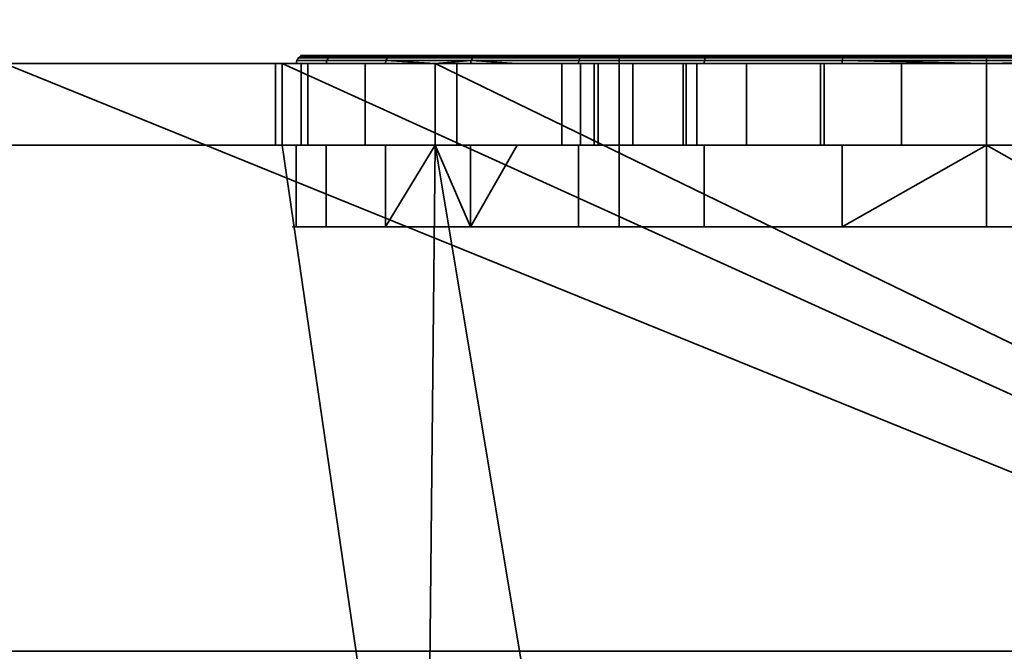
# Model space of a CAD drawing. Header units: millimetres. Extents: x -590 to 3690, y -120 to 127.
# Tile 615 of 656: x 2544.16 to 2556.22, y -31.2 to -23.46. Entities that reach past the tile are written whole.
import ezdxf

# ---------------------------------------------------------------- set-up
doc = ezdxf.new("R2010")
doc.units = ezdxf.units.MM
doc.layers.add('151', color=7, linetype='Continuous', true_color=0xffffff)

# ---------------------------------------------------------------- blocks, each defined once
blk = doc.blocks.new('UG_SURFACE_003')
at = {"layer": '151', "color": 252, "linetype": 'Continuous', "lineweight": 35}
for points in [[(3690, -31.2, 2203), (3690, 108.2, 2203), (2310, 108.2, 2203), (2310, -31.2, 2203)], [(2460, -31.2, 2053), (2460, 108.2, 2053), (3540, 108.2, 2053), (3540, -31.2, 2053)], [(3690, -31.2, 2203), (2310, -31.2, 2203), (2460, -31.2, 2053), (3540, -31.2, 2053)]]:
    blk.add_3dface(points, dxfattribs=at)
blk = doc.blocks.new('UG_SURFACE_154')
at = {"layer": '151', "color": 252, "linetype": 'Continuous', "lineweight": 35}
for points in [[(2548.639, -24, 1099.75), (2547.547, -24, 1103.112), (2547.554, -23.962, 1103.112), (2548.645, -23.962, 1099.754)], [(2547.547, -24, 1103.112), (2547.916, -24, 1106.627), (2547.923, -23.962, 1106.624), (2547.554, -23.962, 1103.112)], [(2548.645, -23.962, 1099.754), (2547.554, -23.962, 1103.112), (2547.576, -23.929, 1103.115), (2548.664, -23.929, 1099.765)], [(2547.554, -23.962, 1103.112), (2547.923, -23.962, 1106.624), (2547.944, -23.929, 1106.618), (2547.576, -23.929, 1103.115)], [(2548.664, -23.929, 1099.765), (2547.576, -23.929, 1103.115), (2547.608, -23.908, 1103.118), (2548.692, -23.908, 1099.781)], [(2547.576, -23.929, 1103.115), (2547.944, -23.929, 1106.618), (2547.975, -23.908, 1106.608), (2547.608, -23.908, 1103.118)], [(2548.692, -23.908, 1099.781), (2547.608, -23.908, 1103.118), (2547.646, -23.9, 1103.122), (2548.725, -23.9, 1099.8)], [(2547.608, -23.908, 1103.118), (2547.975, -23.908, 1106.608), (2548.011, -23.9, 1106.596), (2547.646, -23.9, 1103.122)], [(2551.5, -23.9, 1099.5), (2548.725, -23.9, 1099.8), (2547.646, -23.9, 1103.122), (2548.011, -23.9, 1106.596)], [(2549.689, -23.962, 1109.683), (2547.923, -23.962, 1106.624), (2547.916, -24, 1106.627), (2549.25, -24, 1108.937)], [(2547.923, -23.962, 1106.624), (2549.689, -23.962, 1109.683), (2549.705, -23.929, 1109.668), (2547.944, -23.929, 1106.618)], [(2547.944, -23.929, 1106.618), (2549.705, -23.929, 1109.668), (2549.729, -23.908, 1109.646), (2547.975, -23.908, 1106.608)], [(2547.975, -23.908, 1106.608), (2549.729, -23.908, 1109.646), (2549.757, -23.9, 1109.621), (2548.011, -23.9, 1106.596)], [(2548.011, -23.9, 1106.596), (2549.757, -23.9, 1109.621), (2551.5, -23.9, 1108.5), (2551.5, -23.9, 1099.5)], [(2549.25, -24, 1099.071), (2548.639, -24, 1099.75), (2548.645, -23.962, 1099.754)], [(2551.008, -23.962, 1097.129), (2548.645, -23.962, 1099.754), (2548.664, -23.929, 1099.765), (2551.021, -23.929, 1097.147)], [(2548.645, -23.962, 1099.754), (2551.008, -23.962, 1097.129), (2551.004, -24, 1097.123), (2549.25, -24, 1099.071)], [(2551.021, -23.929, 1097.147), (2548.664, -23.929, 1099.765), (2548.692, -23.908, 1099.781), (2551.04, -23.908, 1097.173)], [(2551.04, -23.908, 1097.173), (2548.692, -23.908, 1099.781), (2548.725, -23.9, 1099.8), (2551.063, -23.9, 1097.204)], [(2551.5, -23.9, 1099.5), (2551.063, -23.9, 1097.204), (2548.725, -23.9, 1099.8)], [(2549.25, -24, 1108.937), (2549.683, -24, 1109.688), (2549.689, -23.962, 1109.683)], [(2549.689, -23.962, 1109.683), (2549.683, -24, 1109.688), (2550.251, -24, 1110.1)], [(2549.689, -23.962, 1109.683), (2552.546, -23.962, 1111.758), (2552.555, -23.929, 1111.738), (2549.705, -23.929, 1109.668)], [(2550.251, -24, 1110.1), (2552.543, -24, 1111.765), (2552.546, -23.962, 1111.758), (2549.689, -23.962, 1109.683)], [(2549.705, -23.929, 1109.668), (2552.555, -23.929, 1111.738), (2552.568, -23.908, 1111.709), (2549.729, -23.908, 1109.646)], [(2549.729, -23.908, 1109.646), (2552.568, -23.908, 1111.709), (2552.583, -23.9, 1111.674), (2549.757, -23.9, 1109.621)], [(2551.5, -23.9, 1108.5), (2549.757, -23.9, 1109.621), (2552.583, -23.9, 1111.674), (2556, -23.9, 1112.4)], [(2554.233, -24, 1095.686), (2551.004, -24, 1097.123), (2551.008, -23.962, 1097.129), (2554.234, -23.962, 1095.693)], [(2554.234, -23.962, 1095.693), (2551.008, -23.962, 1097.129), (2551.021, -23.929, 1097.147), (2554.239, -23.929, 1095.714)], [(2554.239, -23.929, 1095.714), (2551.021, -23.929, 1097.147), (2551.04, -23.908, 1097.173), (2554.245, -23.908, 1095.746)], [(2554.245, -23.908, 1095.746), (2551.04, -23.908, 1097.173), (2551.063, -23.9, 1097.204), (2554.254, -23.9, 1095.784)], [(2557.746, -23.9, 1095.784), (2554.254, -23.9, 1095.784), (2551.063, -23.9, 1097.204), (2551.5, -23.9, 1099.5)], [(2551.5, -23.9, 1099.5), (2560.5, -23.9, 1099.5), (2560.937, -23.9, 1097.204), (2557.746, -23.9, 1095.784)], [(2560.5, -23.9, 1108.5), (2551.5, -23.9, 1108.5), (2556, -23.9, 1112.4), (2559.417, -23.9, 1111.674)], [(2551.5, -26, 1099.5), (2560.5, -26, 1099.5), (2560.5, -23.9, 1099.5), (2551.5, -23.9, 1099.5)], [(2551.5, -26, 1108.5), (2551.5, -26, 1099.5), (2551.5, -23.9, 1099.5), (2551.5, -23.9, 1108.5)], [(2560.5, -26, 1108.5), (2551.5, -26, 1108.5), (2551.5, -23.9, 1108.5), (2560.5, -23.9, 1108.5)], [(2552.543, -24, 1111.765), (2556, -24, 1112.5), (2556, -23.962, 1112.492), (2552.546, -23.962, 1111.758)], [(2552.546, -23.962, 1111.758), (2556, -23.962, 1112.492), (2556, -23.929, 1112.471), (2552.555, -23.929, 1111.738)], [(2552.555, -23.929, 1111.738), (2556, -23.929, 1112.471), (2556, -23.908, 1112.438), (2552.568, -23.908, 1111.709)], [(2552.568, -23.908, 1111.709), (2556, -23.908, 1112.438), (2556, -23.9, 1112.4), (2552.583, -23.9, 1111.674)], [(2556, -24, 1095.5), (2554.233, -24, 1095.686), (2554.234, -23.962, 1095.693)], [(2557.766, -23.962, 1095.693), (2554.234, -23.962, 1095.693), (2554.239, -23.929, 1095.714), (2557.761, -23.929, 1095.714)], [(2556, -24, 1095.5), (2554.234, -23.962, 1095.693), (2557.766, -23.962, 1095.693)], [(2557.761, -23.929, 1095.714), (2554.239, -23.929, 1095.714), (2554.245, -23.908, 1095.746), (2557.755, -23.908, 1095.746)], [(2557.755, -23.908, 1095.746), (2554.245, -23.908, 1095.746), (2554.254, -23.9, 1095.784), (2557.746, -23.9, 1095.784)], [(2556, -23.908, 1112.438), (2559.432, -23.908, 1111.709), (2559.417, -23.9, 1111.674), (2556, -23.9, 1112.4)], [(2556, -23.929, 1112.471), (2559.445, -23.929, 1111.738), (2559.432, -23.908, 1111.709), (2556, -23.908, 1112.438)], [(2556, -23.962, 1112.492), (2559.454, -23.962, 1111.758), (2559.445, -23.929, 1111.738), (2556, -23.929, 1112.471)], [(2557.766, -23.962, 1095.693), (2557.767, -24, 1095.686), (2556, -24, 1095.5)], [(2556, -24, 1112.5), (2559.457, -24, 1111.765), (2559.454, -23.962, 1111.758), (2556, -23.962, 1112.492)], [(2543.975, -24, 1167.5), (2494, -24, 1167.5), (2494, -37, 1167.5), (2576, -37, 1167.5)], [(2576, -37, 1002.5), (2494, -37, 1002.5), (2494, -24, 1002.5), (2543.975, -24, 1002.5)], [(2576, -37, 1167.5), (2547.375, -24, 1167.5), (2543.975, -24, 1167.5)], [(2576, -37, 1002.5), (2543.975, -24, 1002.5), (2547.375, -24, 1002.5)], [(2543.975, -24, 1033.975), (2547.293, -24, 1031.132), (2547.375, -24, 1030.875)], [(2543.975, -24, 1033.975), (2547.375, -24, 1033.975), (2547.375, -24, 1031.877), (2547.293, -24, 1031.132)], [(2547.375, -24, 1030.875), (2547.375, -24, 1013.575), (2543.975, -24, 1013.575), (2543.975, -24, 1033.975)], [(2543.975, -24, 1002.5), (2543.975, -24, 1013.575), (2547.375, -24, 1013.575), (2547.375, -24, 1002.5)], [(2543.975, -24, 1033.975), (2543.975, -24, 1058.875), (2547.375, -24, 1058.875), (2547.375, -24, 1033.975)], [(2543.975, -24, 1058.875), (2543.975, -24, 1091.25), (2547.375, -24, 1091.25), (2547.375, -24, 1058.875)], [(2543.975, -24, 1091.25), (2543.975, -24, 1110.1), (2547.375, -24, 1110.1), (2547.375, -24, 1091.25)], [(2543.975, -24, 1110.1), (2543.975, -24, 1128.75), (2547.375, -24, 1128.75), (2547.375, -24, 1110.1)], [(2543.975, -24, 1128.75), (2543.975, -24, 1167.5), (2547.375, -24, 1167.5), (2547.375, -24, 1128.75)], [(2547.375, -24, 1030.875), (2547.293, -24, 1031.132), (2547.293, -25, 1031.132), (2547.375, -25, 1030.875)], [(2547.375, -25, 1031.877), (2547.293, -25, 1031.132), (2547.293, -24, 1031.132), (2547.375, -24, 1031.877)], [(2576, -37, 1167.5), (2549.25, -24, 1167.5), (2547.375, -24, 1167.5)], [(2576, -37, 1002.5), (2547.375, -24, 1002.5), (2549.25, -24, 1002.5)], [(2547.375, -24, 1110.1), (2547.916, -24, 1106.627), (2547.547, -24, 1103.112)], [(2547.375, -24, 1091.25), (2547.547, -24, 1103.112), (2548.639, -24, 1099.75)], [(2547.375, -24, 1110.1), (2549.25, -24, 1110.1), (2549.25, -24, 1108.937), (2547.916, -24, 1106.627)], [(2547.547, -24, 1103.112), (2547.375, -24, 1091.25), (2547.375, -24, 1110.1)], [(2547.375, -24, 1058.875), (2549.25, -24, 1058.875), (2549.25, -24, 1037.42), (2547.689, -24, 1034.737)], [(2547.375, -24, 1013.575), (2547.375, -24, 1030.875), (2548.393, -24, 1027.676)], [(2548.393, -24, 1027.676), (2549.25, -24, 1026.71), (2549.25, -24, 1013.575), (2547.375, -24, 1013.575)], [(2547.375, -24, 1031.877), (2547.375, -24, 1033.975), (2547.606, -24, 1033.975)], [(2547.689, -24, 1034.737), (2547.606, -24, 1033.975), (2547.375, -24, 1033.975), (2547.375, -24, 1058.875)], [(2548.639, -24, 1099.75), (2549.25, -24, 1099.071), (2549.25, -24, 1091.25), (2547.375, -24, 1091.25)], [(2547.375, -24, 1002.5), (2547.375, -24, 1013.575), (2549.25, -24, 1013.575), (2549.25, -24, 1002.5)], [(2547.375, -24, 1058.875), (2547.375, -24, 1091.25), (2549.25, -24, 1091.25), (2549.25, -24, 1058.875)], [(2547.375, -24, 1110.1), (2547.375, -24, 1128.75), (2549.25, -24, 1128.75), (2549.25, -24, 1110.1)], [(2547.375, -24, 1128.75), (2547.375, -24, 1167.5), (2549.25, -24, 1167.5), (2549.25, -24, 1128.75)], [(2547.375, -24, 1031.877), (2547.606, -24, 1033.975), (2547.606, -25, 1033.975), (2547.375, -25, 1031.877)], [(2547.375, -25, 1030.875), (2548.393, -25, 1027.676), (2548.393, -24, 1027.676), (2547.375, -24, 1030.875)], [(2547.606, -24, 1033.975), (2547.689, -24, 1034.737), (2547.689, -25, 1034.737), (2547.606, -25, 1033.975)], [(2549.25, -25, 1037.42), (2547.689, -25, 1034.737), (2547.689, -24, 1034.737), (2549.25, -24, 1037.42)], [(2549.25, -24, 1026.71), (2548.393, -24, 1027.676), (2548.393, -25, 1027.676), (2549.25, -25, 1026.71)], [(2576, -37, 1167.5), (2562.75, -24, 1167.5), (2549.25, -24, 1167.5)], [(2576, -37, 1002.5), (2549.25, -24, 1002.5), (2562.75, -24, 1002.5)], [(2562.75, -24, 1128.75), (2549.25, -24, 1128.75), (2556, -24, 1145), (2558.034, -24, 1145.432)], [(2549.25, -24, 1128.75), (2552.284, -24, 1146.654), (2553.966, -24, 1145.432)], [(2549.25, -24, 1128.75), (2549.25, -24, 1167.5), (2551.027, -24, 1150.523)], [(2553.966, -24, 1145.432), (2556, -24, 1145), (2549.25, -24, 1128.75)], [(2551.027, -24, 1150.523), (2551.245, -24, 1148.455), (2549.25, -24, 1128.75)], [(2549.25, -24, 1167.5), (2553.061, -24, 1154.045), (2551.67, -24, 1152.5)], [(2551.67, -24, 1152.5), (2551.027, -24, 1150.523), (2549.25, -24, 1167.5)], [(2551.245, -24, 1148.455), (2552.284, -24, 1146.654), (2549.25, -24, 1128.75)], [(2549.25, -24, 1167.5), (2562.75, -24, 1167.5), (2557.039, -24, 1154.891), (2554.96, -24, 1154.891)], [(2554.96, -24, 1154.891), (2553.061, -24, 1154.045), (2549.25, -24, 1167.5)], [(2562.75, -24, 1058.875), (2549.25, -24, 1058.875), (2556, -24, 1077), (2558.034, -24, 1077.432)], [(2549.25, -24, 1058.875), (2552.284, -24, 1078.654), (2553.966, -24, 1077.432)], [(2553.966, -24, 1077.432), (2556, -24, 1077), (2549.25, -24, 1058.875)], [(2549.25, -24, 1058.875), (2549.25, -24, 1091.25), (2551.027, -24, 1082.523), (2551.245, -24, 1080.455)], [(2549.25, -24, 1091.25), (2553.061, -24, 1086.045), (2551.67, -24, 1084.5)], [(2551.67, -24, 1084.5), (2551.027, -24, 1082.523), (2549.25, -24, 1091.25)], [(2551.245, -24, 1080.455), (2552.284, -24, 1078.654), (2549.25, -24, 1058.875)], [(2549.25, -24, 1091.25), (2562.75, -24, 1091.25), (2557.039, -24, 1086.891), (2554.96, -24, 1086.891)], [(2554.96, -24, 1086.891), (2553.061, -24, 1086.045), (2549.25, -24, 1091.25)], [(2549.25, -24, 1128.75), (2562.75, -24, 1128.75), (2556, -24, 1112.5), (2552.543, -24, 1111.765)], [(2549.25, -24, 1110.1), (2550.251, -24, 1110.1), (2549.683, -24, 1109.688)], [(2549.25, -24, 1091.25), (2554.233, -24, 1095.686), (2556, -24, 1095.5)], [(2556, -24, 1095.5), (2557.767, -24, 1095.686), (2562.75, -24, 1091.25), (2549.25, -24, 1091.25)], [(2549.25, -24, 1091.25), (2551.004, -24, 1097.123), (2554.233, -24, 1095.686)], [(2549.25, -24, 1091.25), (2549.25, -24, 1099.071), (2551.004, -24, 1097.123)], [(2549.25, -24, 1058.875), (2562.75, -24, 1058.875), (2559.548, -24, 1039.998), (2556, -24, 1040.75)], [(2556, -24, 1040.75), (2552.452, -24, 1039.998), (2549.25, -24, 1058.875)], [(2552.452, -24, 1039.998), (2549.513, -24, 1037.872), (2549.25, -24, 1058.875)], [(2549.25, -24, 1002.5), (2552.323, -24, 1008.873), (2554.01, -24, 1007.746)], [(2554.01, -24, 1007.746), (2556, -24, 1007.35), (2549.25, -24, 1002.5)], [(2549.25, -24, 1013.575), (2550.8, -24, 1013.575), (2550.8, -24, 1012.55)], [(2556, -24, 1007.35), (2557.99, -24, 1007.746), (2562.75, -24, 1002.5), (2549.25, -24, 1002.5)], [(2550.8, -24, 1012.55), (2551.196, -24, 1010.56), (2549.25, -24, 1002.5), (2549.25, -24, 1013.575)], [(2551.196, -24, 1010.56), (2552.323, -24, 1008.873), (2549.25, -24, 1002.5)], [(2550.8, -24, 1013.575), (2549.25, -24, 1013.575), (2549.25, -24, 1026.71), (2550.8, -24, 1024.963)], [(2549.513, -24, 1037.872), (2549.25, -24, 1037.42), (2549.25, -24, 1058.875)], [(2549.683, -24, 1109.688), (2549.25, -24, 1108.937), (2549.25, -24, 1110.1)], [(2552.543, -24, 1111.765), (2550.251, -24, 1110.1), (2549.25, -24, 1110.1), (2549.25, -24, 1128.75)], [(2549.25, -24, 1037.42), (2549.513, -24, 1037.872), (2549.513, -25, 1037.872), (2549.25, -25, 1037.42)], [(2549.25, -25, 1026.71), (2550.8, -25, 1024.963), (2550.8, -24, 1024.963), (2549.25, -24, 1026.71)], [(2552.452, -24, 1039.998), (2552.452, -25, 1039.998), (2549.513, -25, 1037.872), (2549.513, -24, 1037.872)], [(2550.8, -24, 1013.575), (2550.8, -24, 1024.963), (2550.8, -25, 1024.963), (2550.8, -25, 1013.575)], [(2550.8, -25, 1013.575), (2550.8, -25, 1012.55), (2550.8, -24, 1012.55), (2550.8, -24, 1013.575)], [(2550.8, -24, 1012.55), (2550.8, -25, 1012.55), (2551.196, -25, 1010.56), (2551.196, -24, 1010.56)], [(2551.027, -24, 1150.523), (2551.027, -25, 1150.523), (2551.245, -25, 1148.455), (2551.245, -24, 1148.455)], [(2551.67, -24, 1152.5), (2551.67, -25, 1152.5), (2551.027, -25, 1150.523), (2551.027, -24, 1150.523)], [(2551.027, -24, 1082.523), (2551.027, -25, 1082.523), (2551.245, -25, 1080.455), (2551.245, -24, 1080.455)], [(2551.67, -24, 1084.5), (2551.67, -25, 1084.5), (2551.027, -25, 1082.523), (2551.027, -24, 1082.523)], [(2551.196, -24, 1010.56), (2551.196, -25, 1010.56), (2552.323, -25, 1008.873), (2552.323, -24, 1008.873)], [(2551.245, -24, 1148.455), (2551.245, -25, 1148.455), (2552.284, -25, 1146.654), (2552.284, -24, 1146.654)], [(2551.245, -24, 1080.455), (2551.245, -25, 1080.455), (2552.284, -25, 1078.654), (2552.284, -24, 1078.654)], [(2553.061, -24, 1154.045), (2553.061, -25, 1154.045), (2551.67, -25, 1152.5), (2551.67, -24, 1152.5)], [(2553.061, -24, 1086.045), (2553.061, -25, 1086.045), (2551.67, -25, 1084.5), (2551.67, -24, 1084.5)], [(2552.284, -24, 1146.654), (2552.284, -25, 1146.654), (2553.966, -25, 1145.432), (2553.966, -24, 1145.432)], [(2552.284, -24, 1078.654), (2552.284, -25, 1078.654), (2553.966, -25, 1077.432), (2553.966, -24, 1077.432)], [(2552.323, -24, 1008.873), (2552.323, -25, 1008.873), (2554.01, -25, 1007.746), (2554.01, -24, 1007.746)], [(2556, -24, 1040.75), (2556, -25, 1040.75), (2552.452, -25, 1039.998), (2552.452, -24, 1039.998)], [(2554.96, -24, 1154.891), (2554.96, -25, 1154.891), (2553.061, -25, 1154.045), (2553.061, -24, 1154.045)], [(2554.96, -24, 1086.891), (2554.96, -25, 1086.891), (2553.061, -25, 1086.045), (2553.061, -24, 1086.045)], [(2553.966, -24, 1145.432), (2553.966, -25, 1145.432), (2556, -25, 1145), (2556, -24, 1145)], [(2553.966, -24, 1077.432), (2553.966, -25, 1077.432), (2556, -25, 1077), (2556, -24, 1077)], [(2554.01, -24, 1007.746), (2554.01, -25, 1007.746), (2556, -25, 1007.35), (2556, -24, 1007.35)], [(2557.039, -24, 1154.891), (2557.039, -25, 1154.891), (2554.96, -25, 1154.891), (2554.96, -24, 1154.891)], [(2557.039, -24, 1086.891), (2557.039, -25, 1086.891), (2554.96, -25, 1086.891), (2554.96, -24, 1086.891)], [(2559.457, -24, 1111.765), (2556, -24, 1112.5), (2562.75, -24, 1128.75)], [(2559.548, -24, 1039.998), (2559.548, -25, 1039.998), (2556, -25, 1040.75), (2556, -24, 1040.75)], [(2556, -24, 1007.35), (2556, -25, 1007.35), (2557.99, -25, 1007.746), (2557.99, -24, 1007.746)], [(2556, -24, 1145), (2556, -25, 1145), (2558.034, -25, 1145.432), (2558.034, -24, 1145.432)], [(2556, -24, 1077), (2556, -25, 1077), (2558.034, -25, 1077.432), (2558.034, -24, 1077.432)], [(2543.975, -37, 1003.5), (2549.125, -37, 1003.5), (2547.375, -25, 1003.5), (2543.975, -25, 1003.5)], [(2549.125, -37, 1166.5), (2543.975, -37, 1166.5), (2543.975, -25, 1166.5), (2547.375, -25, 1166.5)], [(2543.975, -25, 1033.975), (2543.975, -25, 1013.575), (2547.375, -25, 1013.575), (2547.375, -25, 1030.875)], [(2547.375, -25, 1030.875), (2547.293, -25, 1031.132), (2543.975, -25, 1033.975)], [(2547.293, -25, 1031.132), (2547.375, -25, 1031.877), (2547.375, -25, 1033.975), (2543.975, -25, 1033.975)], [(2547.375, -25, 1003.5), (2547.375, -25, 1013.575), (2543.975, -25, 1013.575), (2543.975, -25, 1003.5)], [(2547.375, -25, 1033.975), (2547.375, -25, 1058.875), (2543.975, -25, 1058.875), (2543.975, -25, 1033.975)], [(2547.375, -25, 1058.875), (2547.375, -25, 1091.25), (2543.975, -25, 1091.25), (2543.975, -25, 1058.875)], [(2547.375, -25, 1091.25), (2547.375, -25, 1110.1), (2543.975, -25, 1110.1), (2543.975, -25, 1091.25)], [(2547.375, -25, 1110.1), (2547.375, -25, 1128.75), (2543.975, -25, 1128.75), (2543.975, -25, 1110.1)], [(2547.375, -25, 1128.75), (2547.375, -25, 1166.5), (2543.975, -25, 1166.5), (2543.975, -25, 1128.75)], [(2549.125, -37, 1003.5), (2549.25, -25, 1003.5), (2547.375, -25, 1003.5)], [(2547.375, -25, 1166.5), (2549.25, -25, 1166.5), (2549.125, -37, 1166.5)], [(2547.375, -25, 1110.1), (2547.375, -25, 1091.25), (2547.547, -25, 1103.112)], [(2547.547, -25, 1103.112), (2547.916, -25, 1106.627), (2547.375, -25, 1110.1)], [(2547.375, -25, 1091.25), (2549.25, -25, 1091.25), (2549.25, -25, 1099.071), (2548.639, -25, 1099.75)], [(2548.639, -25, 1099.75), (2547.547, -25, 1103.112), (2547.375, -25, 1091.25)], [(2547.375, -25, 1013.575), (2549.25, -25, 1013.575), (2549.25, -25, 1026.71), (2548.393, -25, 1027.676)], [(2547.375, -25, 1058.875), (2547.375, -25, 1033.975), (2547.606, -25, 1033.975), (2547.689, -25, 1034.737)], [(2547.689, -25, 1034.737), (2549.25, -25, 1037.42), (2549.25, -25, 1058.875), (2547.375, -25, 1058.875)], [(2547.606, -25, 1033.975), (2547.375, -25, 1033.975), (2547.375, -25, 1031.877)], [(2548.393, -25, 1027.676), (2547.375, -25, 1030.875), (2547.375, -25, 1013.575)], [(2547.916, -25, 1106.627), (2549.25, -25, 1108.937), (2549.25, -25, 1110.1), (2547.375, -25, 1110.1)], [(2549.25, -25, 1003.5), (2549.25, -25, 1013.575), (2547.375, -25, 1013.575), (2547.375, -25, 1003.5)], [(2549.25, -25, 1058.875), (2549.25, -25, 1091.25), (2547.375, -25, 1091.25), (2547.375, -25, 1058.875)], [(2549.25, -25, 1110.1), (2549.25, -25, 1128.75), (2547.375, -25, 1128.75), (2547.375, -25, 1110.1)], [(2549.25, -25, 1128.75), (2549.25, -25, 1166.5), (2547.375, -25, 1166.5), (2547.375, -25, 1128.75)], [(2547.547, -26, 1103.112), (2547.547, -25, 1103.112), (2548.639, -25, 1099.75), (2548.639, -26, 1099.75)], [(2547.916, -26, 1106.627), (2547.916, -25, 1106.627), (2547.547, -25, 1103.112), (2547.547, -26, 1103.112)], [(2549.25, -25, 1108.937), (2547.916, -25, 1106.627), (2547.916, -26, 1106.627), (2549.683, -26, 1109.688)], [(2548.639, -26, 1099.75), (2548.639, -25, 1099.75), (2549.25, -25, 1099.071)], [(2549.25, -25, 1099.071), (2551.004, -25, 1097.123), (2551.004, -26, 1097.123), (2548.639, -26, 1099.75)], [(2549.25, -25, 1003.5), (2549.125, -37, 1003.5), (2551.25, -37, 1003.5)], [(2549.25, -25, 1166.5), (2551.25, -37, 1166.5), (2549.125, -37, 1166.5)], [(2551.25, -37, 1003.5), (2560.75, -37, 1003.5), (2562.75, -25, 1003.5), (2549.25, -25, 1003.5)], [(2549.25, -25, 1166.5), (2562.75, -25, 1166.5), (2560.75, -37, 1166.5), (2551.25, -37, 1166.5)], [(2562.75, -25, 1166.5), (2549.25, -25, 1166.5), (2554.96, -25, 1154.891), (2557.039, -25, 1154.891)], [(2549.25, -25, 1166.5), (2551.027, -25, 1150.523), (2551.67, -25, 1152.5)], [(2549.25, -25, 1128.75), (2552.284, -25, 1146.654), (2551.245, -25, 1148.455)], [(2549.25, -25, 1166.5), (2553.061, -25, 1154.045), (2554.96, -25, 1154.891)], [(2551.245, -25, 1148.455), (2551.027, -25, 1150.523), (2549.25, -25, 1166.5), (2549.25, -25, 1128.75)], [(2549.25, -25, 1128.75), (2562.75, -25, 1128.75), (2556, -25, 1145), (2553.966, -25, 1145.432)], [(2553.966, -25, 1145.432), (2552.284, -25, 1146.654), (2549.25, -25, 1128.75)], [(2551.67, -25, 1152.5), (2553.061, -25, 1154.045), (2549.25, -25, 1166.5)], [(2562.75, -25, 1091.25), (2549.25, -25, 1091.25), (2554.96, -25, 1086.891), (2557.039, -25, 1086.891)], [(2549.25, -25, 1091.25), (2551.027, -25, 1082.523), (2551.67, -25, 1084.5)], [(2549.25, -25, 1058.875), (2552.284, -25, 1078.654), (2551.245, -25, 1080.455)], [(2549.25, -25, 1091.25), (2553.061, -25, 1086.045), (2554.96, -25, 1086.891)], [(2551.245, -25, 1080.455), (2551.027, -25, 1082.523), (2549.25, -25, 1091.25), (2549.25, -25, 1058.875)], [(2549.25, -25, 1058.875), (2562.75, -25, 1058.875), (2556, -25, 1077), (2553.966, -25, 1077.432)], [(2553.966, -25, 1077.432), (2552.284, -25, 1078.654), (2549.25, -25, 1058.875)], [(2551.67, -25, 1084.5), (2553.061, -25, 1086.045), (2549.25, -25, 1091.25)], [(2549.25, -25, 1110.1), (2549.25, -25, 1108.937), (2549.683, -25, 1109.688)], [(2562.75, -25, 1128.75), (2549.25, -25, 1128.75), (2556, -25, 1112.5), (2559.457, -25, 1111.765)], [(2549.25, -25, 1128.75), (2549.25, -25, 1110.1), (2550.251, -25, 1110.1), (2552.543, -25, 1111.765)], [(2552.543, -25, 1111.765), (2556, -25, 1112.5), (2549.25, -25, 1128.75)], [(2556, -25, 1095.5), (2554.233, -25, 1095.686), (2549.25, -25, 1091.25), (2562.75, -25, 1091.25)], [(2554.233, -25, 1095.686), (2551.004, -25, 1097.123), (2549.25, -25, 1091.25)], [(2549.25, -25, 1003.5), (2562.75, -25, 1003.5), (2556, -25, 1007.35), (2554.01, -25, 1007.746)], [(2549.25, -25, 1013.575), (2549.25, -25, 1003.5), (2551.196, -25, 1010.56), (2550.8, -25, 1012.55)], [(2549.25, -25, 1003.5), (2552.323, -25, 1008.873), (2551.196, -25, 1010.56)], [(2554.01, -25, 1007.746), (2552.323, -25, 1008.873), (2549.25, -25, 1003.5)], [(2549.25, -25, 1058.875), (2552.452, -25, 1039.998), (2556, -25, 1040.75)], [(2549.25, -25, 1058.875), (2549.513, -25, 1037.872), (2552.452, -25, 1039.998)], [(2556, -25, 1040.75), (2559.548, -25, 1039.998), (2562.75, -25, 1058.875), (2549.25, -25, 1058.875)], [(2549.25, -25, 1058.875), (2549.25, -25, 1037.42), (2549.513, -25, 1037.872)], [(2549.25, -25, 1026.71), (2549.25, -25, 1013.575), (2550.8, -25, 1013.575), (2550.8, -25, 1024.963)], [(2550.8, -25, 1012.55), (2550.8, -25, 1013.575), (2549.25, -25, 1013.575)], [(2551.004, -25, 1097.123), (2549.25, -25, 1099.071), (2549.25, -25, 1091.25)], [(2549.683, -25, 1109.688), (2550.251, -25, 1110.1), (2549.25, -25, 1110.1)], [(2549.683, -26, 1109.688), (2549.683, -25, 1109.688), (2549.25, -25, 1108.937)], [(2549.683, -26, 1109.688), (2552.543, -26, 1111.765), (2552.543, -25, 1111.765), (2550.251, -25, 1110.1)], [(2550.251, -25, 1110.1), (2549.683, -25, 1109.688), (2549.683, -26, 1109.688)], [(2551.004, -26, 1097.123), (2551.004, -25, 1097.123), (2554.233, -25, 1095.686), (2554.233, -26, 1095.686)], [(2556, -26, 1112.5), (2556, -25, 1112.5), (2552.543, -25, 1111.765), (2552.543, -26, 1111.765)], [(2557.767, -26, 1095.686), (2554.233, -26, 1095.686), (2556, -25, 1095.5)], [(2554.233, -26, 1095.686), (2554.233, -25, 1095.686), (2556, -25, 1095.5)], [(2562.75, -25, 1091.25), (2557.767, -25, 1095.686), (2556, -25, 1095.5)], [(2562.75, -25, 1003.5), (2557.99, -25, 1007.746), (2556, -25, 1007.35)], [(2558.034, -25, 1077.432), (2556, -25, 1077), (2562.75, -25, 1058.875)], [(2558.034, -25, 1145.432), (2556, -25, 1145), (2562.75, -25, 1128.75)], [(2559.457, -26, 1111.765), (2559.457, -25, 1111.765), (2556, -25, 1112.5), (2556, -26, 1112.5)], [(2556, -25, 1095.5), (2557.767, -25, 1095.686), (2557.767, -26, 1095.686)], [(2547.916, -26, 1106.627), (2547.547, -26, 1103.112), (2548.639, -26, 1099.75), (2551.5, -26, 1099.5)], [(2551.5, -26, 1099.5), (2551.5, -26, 1108.5), (2549.683, -26, 1109.688), (2547.916, -26, 1106.627)], [(2548.639, -26, 1099.75), (2551.004, -26, 1097.123), (2551.5, -26, 1099.5)], [(2552.543, -26, 1111.765), (2549.683, -26, 1109.688), (2551.5, -26, 1108.5)], [(2560.5, -26, 1099.5), (2551.5, -26, 1099.5), (2551.004, -26, 1097.123), (2554.233, -26, 1095.686)], [(2551.5, -26, 1108.5), (2560.5, -26, 1108.5), (2559.457, -26, 1111.765), (2556, -26, 1112.5)], [(2556, -26, 1112.5), (2552.543, -26, 1111.765), (2551.5, -26, 1108.5)], [(2554.233, -26, 1095.686), (2557.767, -26, 1095.686), (2560.996, -26, 1097.123), (2560.5, -26, 1099.5)]]:
    blk.add_3dface(points, dxfattribs=at)
blk = doc.blocks.new('UG_SURFACE_155')
at = {"layer": '151', "color": 43, "linetype": 'Continuous', "lineweight": 35}
for points in [[(2491, 0, 2017), (2491, -49, 2017), (3509, -49, 2017), (3509, 0, 2017)], [(2491, -47), (2491, -2), (3509, -2), (3509, -47)]]:
    blk.add_3dface(points, dxfattribs=at)
blk = doc.blocks.new('UG_SURFACE_170')
at = {"layer": '151', "color": 254, "linetype": 'Continuous', "lineweight": 35}
for points in [[(3524.75, -35, 2033.25), (3524.75, 111.75, 2033.25), (2475.25, 111.75, 2033.25), (2475.25, -35, 2033.25)], [(3517, 16, 2025.5), (3517, -33, 2025.5), (2483, -33, 2025.5), (2483, 16, 2025.5)]]:
    blk.add_3dface(points, dxfattribs=at)
blk = doc.blocks.new('UG_SURFACE_208')
at = {"layer": '151', "color": 14, "linetype": 'Continuous', "lineweight": 35}
for points in [[(3516.8, -35, 2025.3), (3516.8, 14, 2025.3), (2483.2, 14, 2025.3), (2483.2, -35, 2025.3)], [(3512.75, 11.25, 2021.25), (3512.75, -47, 2021.25), (2487.25, -47, 2021.25), (2487.25, 11.25, 2021.25)]]:
    blk.add_3dface(points, dxfattribs=at)
blk = doc.blocks.new('UG_SURFACE_209')
at = {"layer": '151', "color": 7, "linetype": 'Continuous', "lineweight": 35}
for points in [[(2487.25, 11, 2021.25), (2487.25, -47, 2021.25), (3512.75, -47, 2021.25), (3512.75, 11, 2021.25)], [(3512.5, 11, 2021), (3512.5, -47, 2021), (2487.5, -47, 2021), (2487.5, 11, 2021)]]:
    blk.add_3dface(points, dxfattribs=at)

msp = doc.modelspace()

# ---------------------------------------------------------------- linework, layer by layer
at = {"layer": '151', "color": 252, "linetype": 'Continuous', "lineweight": -3, "true_color": 0x939598}
for p, q in [((2551.5, -23.9, 1108.5), (2560.5, -23.9, 1108.5)), ((2551.5, -23.9, 1099.5), (2551.5, -26, 1099.5)), ((2560.5, -23.9, 1099.5), (2551.5, -23.9, 1099.5)), ((2551.5, -23.9, 1099.5), (2551.5, -23.9, 1108.5)), ((2551.5, -23.9, 1108.5), (2551.5, -26, 1108.5)), ((2494, -24, 1002.5), (2576, -24, 1002.5)), ((2494, -24, 1167.5), (2576, -24, 1167.5)), ((2550.8, -24, 1024.963), (2550.8, -25, 1024.963)), ((2550.8, -24, 1024.963), (2550.8, -24, 1012.55)), ((2550.8, -24, 1012.55), (2550.8, -25, 1012.55)), ((2494, -25, 1166.5), (2575.586, -25, 1166.5)), ((2494, -25, 1003.5), (2575.586, -25, 1003.5)), ((2550.8, -25, 1024.963), (2550.8, -25, 1012.55)), ((2551.5, -26, 1108.5), (2560.5, -26, 1108.5)), ((2551.5, -26, 1099.5), (2551.5, -26, 1108.5)), ((2560.5, -26, 1099.5), (2551.5, -26, 1099.5))]:
    msp.add_line(p, q, dxfattribs=at)
at = {"layer": '151', "color": 252, "linetype": 'Continuous', "lineweight": -3, "true_color": 0x939598, "extrusion": (0, 1, 0)}
for centre, radius in [((-2556, 1104, -23.9), 8.4), ((-2556, 1104, -24), 8.5), ((-2556, 1104, -25), 8.5)]:
    msp.add_circle(centre, radius, dxfattribs=at)
at = {"layer": '151', "color": 252, "linetype": 'Continuous', "lineweight": -3, "true_color": 0x939598, "extrusion": (0, -1, 0)}
for centre, radius in [((2556, 1150, 24), 5), ((2556, 1082, 24), 5), ((2556, 1082, 25), 5), ((2556, 1150, 25), 5), ((2556, 1104, 26), 8.5)]:
    msp.add_circle(centre, radius, dxfattribs=at)
for centre, radius, start, end in [((2556, 1032, 24), 8.75, 306.4617, 233.5383), ((2556, 1012.55, 24), 5.2, 180, 0), ((2556, 1032, 25), 8.75, 306.4617, 233.5383), ((2556, 1012.55, 25), 5.2, 180, 0)]:
    msp.add_arc(centre, radius, start, end, dxfattribs=at)

# ---------------------------------------------------------------- block references
at = {"layer": '151', "color": 252, "linetype": 'Continuous', "lineweight": -3, "true_color": 0x939598}
for name in ['UG_SURFACE_170', 'UG_SURFACE_003', 'UG_SURFACE_155', 'UG_SURFACE_208', 'UG_SURFACE_209', 'UG_SURFACE_154']:
    msp.add_blockref(name, (0, 0), dxfattribs=at)

doc.saveas('drawing.dxf')
